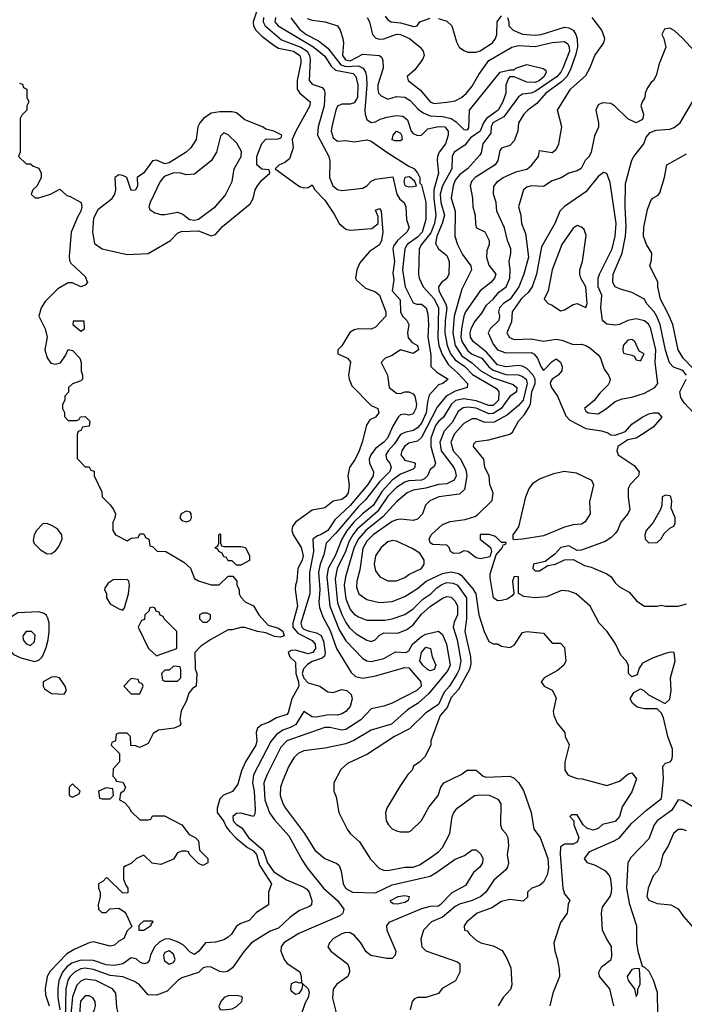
# Model space of a CAD drawing. Header units: inches. Extents: x 1793389 to 1900389, y 320802 to 470796.
# Tile 573 of 656: x 1885999 to 1889159, y 370917 to 375600. Entities that reach past the tile are written whole.
import ezdxf

# ---------------------------------------------------------------- set-up
doc = ezdxf.new("R2010")
doc.units = ezdxf.units.IN
doc.header["$MEASUREMENT"] = 0
doc.layers.add('B8387', color=7, linetype='Continuous')

msp = doc.modelspace()

# ---------------------------------------------------------------- linework, layer by layer
at = {"layer": 'B8387', "color": 2}
for points, elevation in [([(1887136.1, 375670), (1887108.9, 375590), (1887111.5, 375570), (1887122.6, 375550), (1887150, 375521.3), (1887213.6, 375473.6), (1887230, 375465.3), (1887300.5, 375450), (1887330.3, 375430), (1887336.1, 375410), (1887335.1, 375395.1), (1887317.8, 375310), (1887318.7, 375270), (1887330.3, 375250.3), (1887380.7, 375210), (1887379.1, 375190), (1887311.3, 375070), (1887294, 375030), (1887298.8, 374990), (1887282, 374938), (1887259.8, 374920.2), (1887231.6, 374908.4), (1887214, 374890), (1887330, 374806.8), (1887350, 374801), (1887370, 374802), (1887390, 374814), (1887402, 374790), (1887450, 374742), (1887494.6, 374674.6), (1887517.3, 374630), (1887550, 374603), (1887570, 374599.3), (1887673.6, 374606.4), (1887704, 374630), (1887704, 374664), (1887690, 374694), (1887710, 374702), (1887718, 374690), (1887726, 374590), (1887719.5, 374550), (1887710.2, 374529.8), (1887662.8, 374497.2), (1887615.8, 374444.2), (1887601.3, 374410), (1887596, 374370), (1887600.7, 374360.7), (1887643.6, 374323.6), (1887690, 374306), (1887710, 374290.4), (1887740.5, 374210), (1887739.1, 374190), (1887690, 374138.4), (1887670, 374127.8), (1887610, 374129.8), (1887590, 374124.7), (1887568.4, 374111.6), (1887530, 374048.7), (1887511.3, 374030), (1887512, 374010), (1887558, 373990), (1887572.7, 373972.7), (1887562.6, 373910), (1887565.3, 373890), (1887579, 373859), (1887670, 373764.7), (1887702, 373750), (1887706, 373730), (1887691, 373710), (1887663.6, 373696.4), (1887647.8, 373672.2), (1887627.7, 373590), (1887613, 373550), (1887594, 373510), (1887567.3, 373470), (1887558.8, 373430), (1887565.2, 373385.2), (1887560.4, 373350), (1887550, 373332.7), (1887530, 373318.4), (1887490, 373309.6), (1887450, 373277.6), (1887390, 373267), (1887310.8, 373210), (1887295.5, 373190), (1887293, 373170), (1887299.3, 373150), (1887337.6, 373090), (1887347, 373050), (1887342, 373030), (1887322, 372990), (1887316.4, 372930), (1887310.4, 372910), (1887308.2, 372890), (1887319.7, 372810), (1887297.5, 372730), (1887298.4, 372710), (1887321.9, 372681.9), (1887390, 372647), (1887404.6, 372630), (1887405.3, 372610), (1887392.2, 372590), (1887370, 372583.5), (1887310, 372601.1), (1887290, 372599.6), (1887276.3, 372590), (1887284, 372570), (1887310, 372544.7), (1887311.8, 372490), (1887325, 372450), (1887325.5, 372430), (1887292.4, 372370), (1887276, 372304), (1887270, 372296), (1887220.7, 372279.3), (1887182.3, 372257.7), (1887150, 372246.3), (1887129.1, 372230.9), (1887124.2, 372210), (1887127.2, 372170), (1887122.6, 372150), (1887072, 372070), (1887053.3, 372026.7), (1887035.6, 371964.4), (1887010.2, 371929.8), (1886968.1, 371911.9), (1886950, 371894.5), (1886937.3, 371850), (1886938.8, 371830), (1886970, 371786.8), (1886980.9, 371760.9), (1886999, 371739), (1887027.9, 371707.9), (1887082.6, 371662.6), (1887110, 371646.7), (1887125.3, 371630), (1887138.9, 371578.9), (1887196, 371490), (1887182, 371450), (1887182, 371390), (1887125.8, 371354.2), (1887090, 371315.3), (1887050, 371301.2), (1887030.6, 371289.4), (1887006.8, 371250), (1886990, 371236), (1886970, 371223.7), (1886930, 371212.7), (1886882, 371210), (1886851, 371170), (1886830, 371154), (1886810, 371165.2), (1886778, 371198), (1886752.3, 371212.3), (1886710, 371228.4), (1886690, 371226.9), (1886666.2, 371213.8), (1886640.4, 371190), (1886620.4, 371150), (1886615.2, 371124.8), (1886606.4, 371113.6), (1886590, 371109.3), (1886570, 371117.2), (1886553.6, 371133.6), (1886530, 371138), (1886490.2, 371109.8), (1886450, 371101.5), (1886410, 371105.3), (1886350, 371125.1), (1886290, 371127.7), (1886247.2, 371112.8), (1886224.1, 371095.9), (1886202, 371070), (1886184.7, 371030), (1886180.7, 370990), (1886181.1, 370950), (1886190.1, 370890)], 178), ([(1887158.5, 375610), (1887156.5, 375590), (1887165.7, 375570), (1887244, 375504), (1887336.5, 375470), (1887365.3, 375450), (1887377.3, 375430), (1887380.8, 375410), (1887374.9, 375310), (1887390, 375293), (1887438, 375278), (1887446.7, 375266.7), (1887450, 375252), (1887446.5, 375190), (1887418.9, 375090), (1887414.9, 375050), (1887468.8, 374950), (1887473.1, 374926.9), (1887472.4, 374850), (1887487.2, 374810), (1887510, 374792.7), (1887530, 374788.4), (1887630, 374799.5), (1887649.8, 374810.2), (1887670, 374832), (1887690, 374841.5), (1887772.6, 374852.6), (1887791.8, 374770), (1887806.5, 374746.5), (1887827.3, 374730), (1887835.5, 374710), (1887838, 374650), (1887850.5, 374610), (1887840.4, 374590), (1887795.3, 374550), (1887776.7, 374523.3), (1887773.4, 374510), (1887780.3, 374450), (1887773.8, 374393.8), (1887778, 374362), (1887770.7, 374310), (1887808.4, 374268.4), (1887810.2, 374210), (1887818.9, 374190), (1887840.4, 374170), (1887848.8, 374150), (1887842.8, 374110), (1887846.6, 374086.6), (1887865.3, 374065.3), (1887890.2, 374050.2), (1887895.3, 374030), (1887870, 374011.8), (1887810, 374029.4), (1887770, 374002.9), (1887736, 373990), (1887718, 373970), (1887747.7, 373910), (1887756, 373850), (1887790, 373824), (1887810, 373822), (1887829.7, 373830.3), (1887849.6, 373830.4), (1887870, 373820.5), (1887878.4, 373810), (1887886, 373770), (1887882.8, 373750), (1887870, 373726), (1887850, 373719.3), (1887830, 373724.5), (1887810, 373720.7), (1887798, 373710), (1887772.7, 373667.3), (1887748.5, 373610), (1887730.3, 373590), (1887690, 373560.5), (1887669.3, 373530.7), (1887660.9, 373510), (1887661.7, 373490), (1887682, 373450), (1887679.5, 373430), (1887654, 373390), (1887570, 373289.7), (1887498, 373222), (1887464.9, 373170), (1887430, 373149.7), (1887414.3, 373145.7), (1887393.4, 373130), (1887395.8, 373070), (1887376.5, 372970), (1887378.9, 372870), (1887336.1, 372730), (1887340.9, 372710), (1887350, 372702), (1887370, 372692.8), (1887410, 372684), (1887431.9, 372671.9), (1887444.1, 372644.1), (1887451.8, 372588.2), (1887447.6, 372572.4), (1887436.5, 372563.5), (1887390, 372546.8), (1887367.3, 372532.7), (1887347.8, 372512.2), (1887342.7, 372490), (1887350, 372468.9), (1887370, 372445.3), (1887426, 372430), (1887463.5, 372403.5), (1887490, 372400.7), (1887530, 372414.4), (1887554, 372410), (1887574.4, 372390), (1887579.5, 372370), (1887570, 372333.2), (1887550, 372309.6), (1887530, 372298), (1887510, 372293), (1887466.6, 372293.4), (1887410, 372282.9), (1887390, 372284.5), (1887350, 372309), (1887311.8, 372248.2), (1887290, 372234.5), (1887250, 372220.5), (1887220.4, 372199.6), (1887193.4, 372166.6), (1887111.4, 372008.6), (1887105.7, 371970), (1887113.8, 371930), (1887118.7, 371841.3), (1887117.5, 371822.5), (1887111.3, 371810), (1887050, 371825.4), (1887030, 371825.1), (1887012.2, 371810), (1887014.3, 371790), (1887030, 371771.8), (1887055.8, 371755.8), (1887087.4, 371710), (1887156.5, 371650), (1887177.3, 371590), (1887207.1, 371547.1), (1887268.3, 371508.3), (1887350, 371474.6), (1887364.4, 371464.4), (1887375.8, 371450), (1887382.4, 371430), (1887387.7, 371410), (1887386, 371390), (1887377.5, 371382.5), (1887330, 371362.4), (1887283, 371330), (1887230, 371279.5), (1887190, 371265.1), (1887101, 371210), (1887066, 371170), (1887011.3, 371090), (1886986.8, 371073.2), (1886970, 371069.2), (1886950, 371072.7), (1886910, 371093.6), (1886890, 371095.6), (1886871.3, 371090), (1886850, 371069), (1886770, 371042.7), (1886751, 371030), (1886699.8, 370980.2), (1886650, 370961.2), (1886610, 370962), (1886569, 371010), (1886545.4, 371025.4), (1886490, 371047.6), (1886430, 371054.7), (1886350, 371081.8), (1886310, 371088.7), (1886290, 371086.2), (1886259.5, 371070), (1886238.9, 371050), (1886227.9, 371032.1), (1886218.8, 370990), (1886214.2, 370774.2)], 182), ([(1887214.9, 375610), (1887212.7, 375590), (1887228.5, 375570), (1887392.4, 375472.4), (1887422, 375450), (1887450, 375426.4), (1887479.3, 375379.3), (1887500.6, 375360.6), (1887583.9, 375343.9), (1887597.8, 375330), (1887606.7, 375290), (1887605.7, 375230), (1887590, 375204.2), (1887570, 375197.6), (1887530, 375198), (1887510, 375189), (1887501.6, 375170), (1887482.4, 375090), (1887480.4, 375070), (1887490, 375038.8), (1887510, 375022), (1887550, 375026), (1887590, 375019.5), (1887650, 375029.3), (1887670, 375022.9), (1887750, 374966), (1887850, 374902.8), (1887873, 374893), (1887890, 374871.3), (1887901, 374850), (1887902, 374822), (1887910, 374814), (1887930, 374732), (1887930.3, 374650), (1887912.8, 374590), (1887890, 374565.7), (1887841.6, 374530), (1887830.6, 374510), (1887819.7, 374410), (1887831.4, 374330), (1887870, 374254), (1887886.6, 374246.6), (1887910, 374246.4), (1887932.2, 374230), (1887938.9, 374198.9), (1887942.6, 374150), (1887940.3, 374090), (1887953.8, 374006.2), (1887954, 373950), (1887983.1, 373923.1), (1888036.3, 373890), (1888011.3, 373870), (1887990, 373862.9), (1887946, 373814), (1887937.3, 373782.7), (1887931, 373730), (1887910, 373681.3), (1887890, 373658.9), (1887870, 373645.4), (1887830, 373636.9), (1887810, 373627.6), (1887779, 373581), (1887750.3, 373550), (1887739.3, 373530), (1887743.8, 373510), (1887758.4, 373490), (1887764.9, 373470), (1887757.4, 373450), (1887710, 373401.7), (1887644, 373316), (1887610, 373285.4), (1887502.7, 373157.3), (1887455.8, 373110), (1887445.1, 373054.9), (1887427.9, 373010), (1887420.2, 372970), (1887426, 372890), (1887420.9, 372830), (1887423.8, 372803.8), (1887439.9, 372759.9), (1887474.9, 372694.9), (1887505.3, 372610), (1887575.3, 372495.3), (1887596.4, 372476.4), (1887630, 372468), (1887690, 372478.7), (1887830, 372518.7), (1887850, 372517.1), (1887906.7, 372450), (1887908.5, 372430), (1887888, 372410), (1887770, 372349.6), (1887730, 372334.5), (1887670, 372322), (1887620.7, 372270), (1887550, 372224.2), (1887530, 372221.6), (1887473.9, 372233.9), (1887450, 372234), (1887270, 372169.6), (1887240.2, 372139.8), (1887175.3, 372010), (1887160.3, 371970), (1887164, 371890), (1887187.3, 371827.3), (1887210, 371794.9), (1887278.8, 371718.8), (1887341.8, 371601.8), (1887365.7, 371565.7), (1887443, 371470), (1887510.4, 371410), (1887540.7, 371370), (1887536, 371350), (1887521.7, 371338.3), (1887325.8, 371254.2), (1887254.8, 371210), (1887242.8, 371190), (1887241, 371170), (1887256, 371130), (1887270.7, 371110.7), (1887330.7, 371070.7), (1887338, 371050), (1887339.6, 371020.4), (1887330, 371018), (1887310, 371024), (1887290, 371014), (1887286.7, 370990), (1887290, 370981), (1887310, 370965.5), (1887329.2, 370970.8), (1887342, 370990), (1887346, 371010), (1887342, 371018), (1887370.9, 370990.9), (1887375.3, 370975.3), (1887370.8, 370950), (1887356.7, 370923.3), (1887330.8, 370849.2)], 186), ([(1887288.5, 375608.5), (1887330, 375554.9), (1887361.6, 375530), (1887419.7, 375499.7), (1887464.5, 375464.5), (1887525.3, 375385.3), (1887550, 375377.4), (1887610, 375380.2), (1887632.7, 375370), (1887643.7, 375350), (1887647.8, 375327.8), (1887649.1, 375290), (1887640.3, 375170), (1887641.6, 375150), (1887650, 375126), (1887670, 375110.7), (1887690, 375114), (1887713.3, 375126.7), (1887744.2, 375135.8), (1887790, 375144.2), (1887821.3, 375141.3), (1887843.4, 375123.4), (1887859.6, 375070), (1887870, 375058.9), (1887890, 375049), (1887910, 375050.7), (1887938.9, 375081.1), (1887990, 375091.8), (1888021, 375090), (1888035.5, 375070), (1888036.3, 375050), (1888023, 375010), (1887992.7, 374970), (1887986, 374950), (1887983.8, 374930), (1887990.3, 374870), (1887968.4, 374790), (1887968.4, 374750), (1887978.2, 374670), (1887971.4, 374631.4), (1887953.4, 374586.6), (1887908.9, 374531.1), (1887898.8, 374510), (1887894.9, 374390), (1887898, 374370), (1887917.6, 374330), (1887970, 374271.7), (1887990.2, 374230), (1887986.5, 374086.5), (1887992.2, 374050), (1888007.8, 374007.8), (1888037.7, 373957.7), (1888081, 373921), (1888127.7, 373870), (1888126.8, 373850), (1888070, 373833.5), (1888026.4, 373810), (1887983.4, 373756.6), (1887910, 373613.6), (1887890, 373594.7), (1887850, 373586.3), (1887828.8, 373570), (1887815.3, 373550), (1887810.4, 373530), (1887830, 373504.4), (1887874.2, 373494.2), (1887878.8, 373490), (1887878, 373470), (1887870, 373462), (1887810, 373437.7), (1887770.1, 373409.9), (1887722.8, 373357.2), (1887680.3, 373290), (1887629.5, 373250.5), (1887587.1, 373210), (1887553.2, 373166.8), (1887531.3, 373130), (1887498.6, 373050), (1887465, 372990), (1887459.7, 372950), (1887474.2, 372810), (1887518.5, 372698.5), (1887550, 372646), (1887630, 372562), (1887650, 372550.6), (1887670, 372548.2), (1887730, 372562.4), (1887786, 372594), (1887835.3, 372590), (1887850, 372598.8), (1887867, 372630), (1887910, 372666.3), (1887930, 372678), (1887990, 372691.3), (1888010, 372676), (1888028.5, 372630), (1888046, 372530), (1888034.6, 372505.4), (1887945, 372395), (1887893.4, 372350), (1887842.2, 372317.8), (1887767.3, 372250), (1887670, 372220.5), (1887587.8, 372172.2), (1887550, 372156.3), (1887450, 372134.7), (1887350, 372122), (1887322.8, 372110), (1887302, 372090), (1887279.1, 372050), (1887250, 371982), (1887239.1, 371950), (1887237.3, 371910), (1887250, 371872), (1887262.8, 371850), (1887354, 371730), (1887402.8, 371650), (1887450, 371611), (1887506.4, 371586.4), (1887517.3, 371577.3), (1887526.8, 371550), (1887537.3, 371490), (1887550, 371467.3), (1887582, 371450), (1887690, 371447.2), (1887770, 371486), (1887950, 371526.4), (1887978.2, 371541.8), (1888070, 371607.7), (1888114.6, 371625.4), (1888150, 371652), (1888170, 371652), (1888190.9, 371630.9), (1888201, 371610), (1888198.8, 371590), (1888186, 371570), (1888156.4, 371543.6), (1888118, 371482), (1888053, 371447), (1887998.8, 371390), (1887990, 371384.5), (1887950, 371381.6), (1887910, 371371.1), (1887753.7, 371306.3), (1887742.8, 371290), (1887744, 371270), (1887786.8, 371170), (1887784.7, 371150), (1887770, 371135.3), (1887745.4, 371134.6), (1887669.2, 371149.2), (1887646, 371166), (1887621.2, 371210), (1887590, 371245.2), (1887570, 371257), (1887550, 371258), (1887530, 371252.7), (1887491.3, 371230), (1887471.3, 371210), (1887464.7, 371190), (1887478, 371170), (1887558, 371110), (1887566, 371090), (1887566.8, 371070), (1887558.8, 371050), (1887507.6, 371012.4), (1887490, 370988.7), (1887486, 370946), (1887506, 370870)], 190), ([(1887366, 375606), (1887390, 375597.1), (1887452, 375590), (1887510.8, 375570), (1887522.8, 375550), (1887535.5, 375510), (1887539.1, 375490), (1887534.6, 375430), (1887548.9, 375408.9), (1887570, 375404.3), (1887630, 375435.3), (1887710, 375430.4), (1887720.5, 375420.5), (1887726.4, 375406.4), (1887727, 375370), (1887702.6, 375290), (1887701.3, 375270), (1887705.5, 375250), (1887717.1, 375237.1), (1887750, 375222.8), (1887790, 375234.9), (1887830, 375232), (1887855.2, 375215.2), (1887893.8, 375173.8), (1887916.7, 375156.7), (1887950, 375143.2), (1888010, 375139.2), (1888050.2, 375130.2), (1888074.1, 375114.1), (1888110, 375077.3), (1888123.1, 375076.9), (1888130, 375078), (1888133.8, 375086.2), (1888137.6, 375170), (1888284, 375350), (1888330, 375362), (1888350, 375362), (1888358, 375370), (1888410, 375386.8), (1888487.3, 375367.3), (1888499.8, 375359.8), (1888502.8, 375350), (1888492.2, 375330), (1888470.3, 375310), (1888450, 375301), (1888410, 375302.4), (1888350, 375328.7), (1888330, 375328), (1888321, 375319), (1888311, 375289), (1888310.4, 375250), (1888295.8, 375210), (1888274.6, 375170), (1888217.8, 375130), (1888203.6, 375110), (1888187.7, 375070), (1888141.6, 375038.4), (1888116, 375004), (1888064.9, 374970), (1888055.3, 374950), (1888052.9, 374890), (1888009.5, 374810.5), (1887998.5, 374770), (1888000.9, 374730), (1888018.6, 374670), (1888007.5, 374630), (1887981.8, 374570), (1887975.9, 374535.9), (1887990.4, 374510.4), (1888030, 374478), (1888040.5, 374450), (1888039.5, 374390), (1888030.2, 374369.8), (1888004.9, 374350), (1887990.4, 374329.6), (1887991.7, 374310), (1888023.6, 374250), (1888029.2, 374230), (1888021.5, 374170), (1888020.6, 374110), (1888030.9, 374050.9), (1888047.2, 374010), (1888070, 373981.5), (1888116, 373950), (1888152.2, 373912.2), (1888266, 373846), (1888277.4, 373830), (1888275.2, 373790), (1888250, 373764.5), (1888230, 373764.5), (1888170, 373787.1), (1888110, 373796.8), (1888071.1, 373788.9), (1888050.3, 373770), (1888014.6, 373710), (1887990, 373689.6), (1887976.5, 373670), (1887954.4, 373610), (1887953.4, 373570), (1887975.5, 373490), (1887970, 373475.3), (1887950, 373461.2), (1887938.4, 373430), (1887923.6, 373416.4), (1887910, 373409.8), (1887850, 373406.4), (1887830, 373400.9), (1887790, 373375.6), (1887750, 373334), (1887699.7, 373260.3), (1887603.8, 373176.2), (1887582.8, 373150), (1887564, 373116), (1887548.3, 373070), (1887509.1, 372990), (1887499.7, 372940.3), (1887510, 372826.8), (1887530, 372770.5), (1887550, 372732.7), (1887567.5, 372707.5), (1887598.7, 372678.7), (1887650, 372648.2), (1887670, 372643), (1887689.5, 372650.5), (1887708.2, 372671.8), (1887730, 372683.1), (1887797.7, 372682.3), (1887840.1, 372699.9), (1887870, 372721.6), (1887910, 372772), (1887950, 372808.5), (1888010, 372848.2), (1888030, 372856.4), (1888050, 372854), (1888070, 372834.9), (1888080.8, 372810), (1888080.8, 372770), (1888065.4, 372734.6), (1888060.2, 372710), (1888078.5, 372650), (1888096.1, 372550), (1888089.2, 372510), (1888079.7, 372490), (1888042.6, 372430), (1888017.7, 372402.3), (1887990, 372343), (1887930, 372302.9), (1887853.1, 372226.9), (1887781, 372190), (1887653.2, 372106.8), (1887558, 372062), (1887526.4, 372033.6), (1887492, 371970), (1887492, 371930), (1887503.6, 371903.6), (1887516, 371830), (1887556, 371750), (1887571, 371730), (1887614, 371690), (1887666.6, 371606.6), (1887710, 371562.8), (1887730, 371554.8), (1887750, 371554), (1887830, 371568.5), (1887870, 371568.9), (1887899.5, 371580.5), (1887945.2, 371610), (1887990, 371642), (1888010, 371662.8), (1888043.7, 371730), (1888055.1, 371810), (1888063.7, 371830), (1888079.3, 371850), (1888162, 371910), (1888186.3, 371913.7), (1888231.8, 371911.8), (1888272.8, 371892.8), (1888286.8, 371870), (1888284.9, 371770), (1888290.7, 371750), (1888310.6, 371730), (1888320.4, 371710), (1888323.7, 371670), (1888317.1, 371630), (1888322.4, 371590), (1888318.4, 371570), (1888310, 371556), (1888252.8, 371507.2), (1888214.8, 371450), (1888190.8, 371430), (1888151, 371410), (1888090, 371393), (1888070, 371382.4), (1888010, 371332.2), (1887957.3, 371310), (1887918.8, 371270), (1887906.4, 371226.4), (1887911.3, 371190), (1887930.8, 371170.8), (1888079.8, 371119.8), (1888092, 371110), (1888091.3, 371070), (1888071.1, 371028.9), (1888007.5, 370992.5), (1887990, 370968.7), (1887930, 370949), (1887890, 370948.7), (1887876.9, 370943.1), (1887864.7, 370930), (1887856, 370890)], 194), ([(1887650.7, 375610), (1887662.8, 375590), (1887676.3, 375530), (1887692.1, 375512.1), (1887710, 375507), (1887730, 375508.8), (1887790, 375531.7), (1887810, 375530.3), (1887853, 375510), (1887902.8, 375470), (1887917.3, 375450), (1887922.8, 375430), (1887914.8, 375410), (1887878.5, 375361.5), (1887841, 375330), (1887846, 375310), (1887904.9, 375264.9), (1887951.3, 375210), (1887970, 375202), (1888030, 375207.7), (1888070, 375213.4), (1888099.3, 375230), (1888123.7, 375250), (1888150, 375284), (1888181.4, 375338.6), (1888230, 375405.5), (1888339, 375470), (1888370, 375476.9), (1888450, 375472.6), (1888530, 375491.5), (1888590, 375496), (1888604.4, 375484.4), (1888612.2, 375470), (1888612.8, 375450), (1888582, 375370), (1888572.2, 375350), (1888554.9, 375330), (1888450, 375258.2), (1888430, 375250.9), (1888390, 375246.3), (1888370, 375233.6), (1888301.4, 375138.6), (1888247.8, 375110), (1888240.2, 375090), (1888239, 375061), (1888200.3, 375010), (1888193, 374967), (1888185.7, 374954.3), (1888127.7, 374890), (1888090, 374862.4), (1888070, 374837), (1888060.3, 374810), (1888050.9, 374750.9), (1888068.8, 374688.8), (1888067.3, 374570), (1888080.4, 374530), (1888103.7, 374483.7), (1888144, 374430), (1888146.8, 374410), (1888101.6, 374318.4), (1888065.3, 374190), (1888057.8, 374110), (1888069.2, 374050), (1888101.8, 374001.8), (1888146.5, 373970), (1888191.8, 373930), (1888250, 373896.5), (1888345.7, 373865.7), (1888363, 373850), (1888360.5, 373830), (1888330, 373807.6), (1888288, 373750), (1888250, 373727.1), (1888230, 373725), (1888170, 373752.3), (1888130, 373757.2), (1888106.8, 373753.2), (1888083.8, 373736.2), (1888055.6, 373684.4), (1888016.7, 373643.3), (1887996.5, 373590), (1888002.8, 373550), (1888063.7, 373470), (1888070, 373454.8), (1888073.7, 373430), (1888064.4, 373410), (1888030, 373392.4), (1887990, 373388.6), (1887930, 373371.9), (1887870, 373362), (1887840.7, 373350), (1887790, 373307.3), (1887725.2, 373234.8), (1887645.3, 373170), (1887609.5, 373130.5), (1887590, 373091.8), (1887548.9, 372950), (1887542, 372910), (1887550, 372846), (1887570, 372795.5), (1887590, 372773), (1887610, 372759.3), (1887650, 372743.8), (1887735.8, 372744.2), (1887770, 372750.4), (1887830, 372770.4), (1887870, 372798.4), (1887916.3, 372843.7), (1887954, 372870), (1887982.7, 372897.3), (1888006.3, 372913.7), (1888030, 372923.1), (1888060.5, 372920.5), (1888080.4, 372910), (1888122.6, 372850), (1888123.1, 372750), (1888115.6, 372690), (1888143.1, 372570), (1888143.4, 372536.6), (1888137.1, 372510), (1888085.6, 372414.4), (1888050, 372375.6), (1888031.2, 372328.8), (1887998.7, 372290), (1887954, 372170), (1887954, 372150), (1887925.4, 372094.6), (1887902, 372070), (1887872, 372050), (1887864.7, 372030), (1887844.7, 372010), (1887806.4, 371953.6), (1887744.7, 371850), (1887738, 371830), (1887742, 371790), (1887752, 371770), (1887770, 371752), (1887790, 371742), (1887810, 371738), (1887850, 371738), (1887858, 371742), (1887910, 371792), (1887944.7, 371855.3), (1887988.7, 371910), (1888002, 371950), (1888015.3, 371970), (1888098, 372010), (1888126, 372030), (1888170, 372031.3), (1888202, 372002), (1888216.9, 371996.9), (1888330, 372002), (1888350, 371992), (1888370, 371972), (1888393.7, 371933.7), (1888430.8, 371830), (1888442.8, 371750), (1888473.4, 371710), (1888510.3, 371610.3), (1888513.7, 371566.3), (1888507.1, 371532.9), (1888490, 371498), (1888470, 371482), (1888434, 371470), (1888414, 371450), (1888412.7, 371427.3), (1888392, 371408), (1888330, 371415.1), (1888290, 371406.6), (1888243.4, 371376.6), (1888174.8, 371350), (1888124.7, 371310), (1888112, 371290), (1888114, 371270), (1888126, 371266), (1888138, 371250), (1888170, 371222.8), (1888192, 371210), (1888250, 371194.8), (1888292.3, 371172.3), (1888315.6, 371135.6), (1888333.4, 371090), (1888338.4, 371010), (1888331.9, 370988.1), (1888297.3, 370950), (1888274, 370910)], 198), ([(1888318, 375610), (1888324.7, 375590), (1888324.7, 375570), (1888344.7, 375550), (1888390, 375530.7), (1888450, 375526.7), (1888478, 375530), (1888590, 375564.9), (1888610, 375562), (1888630, 375550.8), (1888643.8, 375530), (1888649, 375509), (1888650.3, 375470.3), (1888643.8, 375436.2), (1888617.2, 375362.8), (1888599.6, 375330), (1888575.6, 375304.4), (1888501.1, 375250), (1888458.2, 375201.8), (1888414.8, 375170), (1888396, 375150), (1888370.8, 375110), (1888367.7, 375070), (1888350, 375024), (1888330, 375001.2), (1888290, 374988.7), (1888282.5, 374977.5), (1888272.7, 374930), (1888259.3, 374910), (1888164.4, 374850), (1888146.4, 374830), (1888141.3, 374810), (1888151.7, 374751.7), (1888153.7, 374710), (1888163.8, 374670), (1888165.8, 374625.8), (1888170.8, 374610.8), (1888210, 374591), (1888231, 374550), (1888231, 374530), (1888219.3, 374500.7), (1888218, 374470), (1888230, 374432.7), (1888262.4, 374390), (1888257.1, 374370), (1888239.3, 374350), (1888188.2, 374310), (1888118.9, 374210), (1888110.2, 374189.8), (1888098.8, 374130), (1888096.2, 374090), (1888100.7, 374070), (1888130, 374024.9), (1888150, 374009.2), (1888195.8, 373990), (1888229.5, 373949.5), (1888250, 373932.9), (1888310, 373911.9), (1888370, 373911.3), (1888390, 373903.6), (1888407, 373890), (1888412.3, 373870), (1888392.2, 373790), (1888370, 373764.7), (1888319, 373721), (1888254.7, 373685.3), (1888210, 373684), (1888170, 373702.4), (1888158, 373702), (1888150, 373701.6), (1888110, 373679.6), (1888066, 373630), (1888048.9, 373590), (1888060.3, 373550), (1888093.1, 373513.1), (1888120.7, 373460.7), (1888125, 373430), (1888114.6, 373365.4), (1888090, 373343.7), (1887992, 373330), (1887948.7, 373311.3), (1887928.5, 373291.5), (1887913.4, 373250), (1887890, 373223.7), (1887870, 373218), (1887810, 373225.1), (1887790, 373221.6), (1887770, 373213), (1887679.5, 373150), (1887650, 373119.6), (1887630, 373085.2), (1887616.1, 372983.9), (1887601.3, 372930), (1887600.3, 372900.3), (1887610.8, 372870), (1887650, 372842), (1887710, 372828), (1887770, 372832.7), (1887830, 372857.1), (1887890, 372894), (1887932, 372930), (1888010, 372966.3), (1888050, 372973.4), (1888085.5, 372965.5), (1888097.8, 372957.8), (1888153.7, 372893.7), (1888167.8, 372870), (1888181.6, 372770), (1888206.8, 372690), (1888230, 372642), (1888250, 372632), (1888270, 372631.3), (1888290, 372621), (1888330, 372614.8), (1888350, 372624.7), (1888390, 372684.7), (1888410, 372690.8), (1888490, 372682), (1888530, 372634), (1888570, 372634), (1888590, 372614), (1888596, 372550), (1888586, 372530), (1888555.9, 372504.1), (1888492, 372470), (1888478, 372450), (1888492, 372430), (1888530.7, 372410.7), (1888550, 372374), (1888536, 372310), (1888538.8, 372290), (1888554.4, 372254.4), (1888591.3, 372210), (1888592, 372190), (1888610.8, 372150.8), (1888590.9, 372069.1), (1888591, 372031), (1888607.1, 372007.1), (1888650, 371991), (1888674, 371990), (1888790, 371958), (1888850, 371978), (1888890, 372012), (1888903.1, 372016.9), (1888910, 372018), (1888930.8, 371990), (1888910, 371928), (1888863.5, 371856.5), (1888850.4, 371810), (1888830, 371786.3), (1888770, 371771.8), (1888750, 371752.7), (1888725.4, 371745.4), (1888695.5, 371755.5), (1888678, 371770), (1888650, 371818), (1888622, 371818), (1888614, 371810), (1888634, 371790), (1888634, 371770), (1888658, 371710), (1888650, 371688.7), (1888630, 371678), (1888590, 371678), (1888570, 371666), (1888568.3, 371631.7), (1888581.6, 371470), (1888590, 371442), (1888614, 371410), (1888606.4, 371393.6), (1888602, 371350), (1888570, 371306), (1888539.1, 371210), (1888543, 371170), (1888554.9, 371134.9), (1888564.1, 371084.1), (1888566, 371050), (1888533, 370970), (1888518.8, 370910)], 202), ([(1887737.3, 375617.3), (1887750, 375598.8), (1887764.7, 375590), (1887810, 375585.7), (1887872.5, 375567.5), (1887889, 375571), (1887902, 375590), (1887950, 375607.7)], 202), ([(1888824, 370910), (1888804, 370990), (1888756.4, 371050), (1888752, 371070), (1888764.5, 371095.5), (1888810.3, 371129.7), (1888814.4, 371145.6), (1888812, 371192), (1888788.2, 371230), (1888770.4, 371270), (1888764.4, 371350), (1888770, 371379), (1888806, 371430), (1888811.9, 371448.1), (1888814.4, 371470), (1888810, 371512), (1888802.8, 371530), (1888786, 371550), (1888736.7, 371576.7), (1888698, 371590), (1888684, 371610), (1888710, 371643.7), (1888826, 371694), (1888850, 371709.3), (1888910, 371778.4), (1888979.2, 371840.8), (1889050, 371895.3), (1889060.3, 371990), (1889056, 372050), (1889070, 372064), (1889091, 372070), (1889099.5, 372080.5), (1889103.4, 372096.6), (1889102, 372130), (1889080.4, 372190), (1889059.8, 372279.8), (1889050, 372302), (1889030, 372322), (1888970, 372322), (1888934, 372330), (1888912, 372350), (1888902, 372370), (1888919.6, 372400.4), (1888950, 372418), (1888966, 372410), (1888988.4, 372388.4), (1889068.4, 372348.4), (1889090, 372368), (1889096.3, 372410), (1889093, 372470), (1889115.5, 372550), (1889111, 372590), (1889091.1, 372591.1), (1889070, 372586), (1889010, 372565.5), (1888960.7, 372539.3), (1888944, 372516), (1888935.3, 372484.7), (1888910, 372474), (1888894, 372490), (1888894, 372530), (1888882, 372550), (1888856.9, 372576.9), (1888830.9, 372630.9), (1888791.3, 372690), (1888754.8, 372730), (1888710.5, 372810.5), (1888644.7, 372870), (1888610, 372882), (1888575.5, 372884.5), (1888504.2, 372855.8), (1888450, 372850.4), (1888395.9, 372855.9), (1888370.9, 372870.9), (1888370.5, 372950), (1888350, 372951.3), (1888342, 372930), (1888348.9, 372871.1), (1888340.2, 372859.8), (1888316.6, 372843.4), (1888290, 372837.3), (1888270, 372836), (1888251.3, 372850), (1888235.3, 372944.7), (1888236, 372964), (1888264.7, 373055.3), (1888294, 373090), (1888298, 373102), (1888310, 373106), (1888312.7, 373112.7), (1888290, 373114), (1888262, 373142), (1888230.9, 373150.9), (1888188.4, 373151.6), (1888188, 373130), (1888238, 373090), (1888242, 373070), (1888234.6, 373045.4), (1888190, 373035.5), (1888170, 373040.5), (1888130, 373071), (1888110, 373074), (1888090, 373063), (1888061.6, 373061.6), (1888046.8, 373070), (1888041, 373090), (1888030, 373101), (1887964, 373104), (1887951.1, 373111.1), (1887946, 373130), (1887956, 373150), (1888010, 373199.3), (1888046.2, 373213.8), (1888117.1, 373222.9), (1888162.5, 373237.5), (1888175.5, 373244.5), (1888246, 373314), (1888250.7, 373350), (1888234.8, 373390), (1888231.3, 373430), (1888211.3, 373470), (1888206, 373510), (1888156, 373570), (1888158, 373582), (1888170, 373594), (1888230, 373601.2), (1888330, 373629), (1888342, 373638), (1888370.6, 373690), (1888398.4, 373721.6), (1888422, 373758), (1888427.5, 373772.5), (1888434.2, 373830), (1888450.2, 373870), (1888449.3, 373890), (1888440.2, 373910), (1888410, 373941.7), (1888390, 373951.7), (1888370, 373955.3), (1888310, 373949.2), (1888270, 373959.1), (1888219.2, 374019.2), (1888154.4, 374070), (1888143.1, 374090), (1888140.9, 374110), (1888144.9, 374130), (1888160.3, 374159.7), (1888196.3, 374203.7), (1888218.2, 374241.8), (1888250.4, 374270), (1888276.5, 374303.5), (1888312.2, 374330), (1888328.8, 374370), (1888330.4, 374410.4), (1888326, 374450), (1888334.9, 374490), (1888334.4, 374510), (1888317.6, 374550), (1888303.8, 374610), (1888266.8, 374690), (1888264.7, 374730), (1888252, 374770), (1888252.7, 374807.3), (1888271.3, 374830), (1888298, 374850), (1888362, 374878), (1888410, 374889.7), (1888430, 374905.1), (1888464.9, 374950), (1888470, 374978), (1888530, 374969), (1888550, 374982), (1888562.8, 375010), (1888576, 375090), (1888556, 375170), (1888617.1, 375270), (1888690, 375335.3), (1888710, 375368.7), (1888734, 375430), (1888776, 375490), (1888781, 375510), (1888766, 375550), (1888721, 375610)], 206), ([(1887990, 375604.9), (1888030, 375593.4), (1888053.4, 375570), (1888075.1, 375495.1), (1888088.2, 375470), (1888110, 375453.7), (1888130, 375445.7), (1888170, 375445.7), (1888188.4, 375451.6), (1888247, 375490), (1888262, 375510), (1888267, 375530), (1888269.5, 375590), (1888290, 375618)], 202), ([(1889226.6, 375430), (1889150, 375512.7), (1889110, 375549), (1889090, 375559), (1889065.4, 375554.6), (1889052, 375530), (1889062, 375510), (1889071, 375470), (1889038.8, 375390), (1889025.4, 375334.6), (1889012, 375310), (1888999.6, 375300.4), (1888983.6, 375276.4), (1888972, 375250), (1888971.3, 375230), (1888958, 375210), (1888952, 375190), (1888964.7, 375150), (1888962, 375130), (1888956.9, 375123.1), (1888930, 375108.7), (1888890, 375128), (1888829.1, 375189.1), (1888810, 375202), (1888770, 375204), (1888750, 375195.3), (1888738.8, 375170), (1888750.8, 375110), (1888750.5, 375089.5), (1888732.5, 375047.5), (1888716.3, 374970), (1888706.8, 374950), (1888687.3, 374930), (1888667.7, 374892.3), (1888650, 374881.2), (1888610.5, 374869.5), (1888572.8, 374847.2), (1888530, 374833.2), (1888490, 374806), (1888430, 374809.5), (1888410, 374803.7), (1888394, 374790), (1888370.6, 374710), (1888382, 374670), (1888384.9, 374630), (1888403.8, 374583.8), (1888418.4, 374470), (1888396.5, 374390), (1888372.9, 374330), (1888330.3, 374270), (1888299.5, 374250), (1888280.9, 374230), (1888276, 374210), (1888280.3, 374190), (1888276.4, 374170), (1888235.8, 374130), (1888226.4, 374110), (1888250, 374057.3), (1888270.3, 374030.3), (1888310, 374015.8), (1888430, 374017.6), (1888444, 374010), (1888460.5, 373990), (1888476, 373950), (1888490, 373931.3), (1888530, 373974.8), (1888550, 373986.8), (1888570, 373970.8), (1888578, 373950), (1888576.3, 373930), (1888558.8, 373910), (1888530.8, 373890), (1888522.5, 373877.5), (1888520.7, 373870), (1888527.7, 373850), (1888555.5, 373810), (1888595.5, 373715.5), (1888615.2, 373695.2), (1888690, 373656.4), (1888764.4, 373644.4), (1888795.5, 373635.5), (1888810, 373626), (1888830, 373624.7), (1888879.3, 373640.7), (1888910, 373676), (1888958, 373710), (1888990, 373724.7), (1889010, 373730.7), (1889034, 373730), (1889052, 373710), (1889010, 373662), (1888954.8, 373625.2), (1888930, 373609), (1888890, 373602), (1888842, 373570), (1888838, 373550), (1888844.7, 373530), (1888919.9, 373479.9), (1888944.7, 373450), (1888941, 373430), (1888902, 373390), (1888892, 373370), (1888891.3, 373328.7), (1888899.1, 373270), (1888890.4, 373249.6), (1888856.3, 373210), (1888840.5, 373170), (1888830, 373156), (1888810, 373135.1), (1888782, 373118), (1888670, 373077.2), (1888650, 373075.3), (1888610, 373097.2), (1888572, 373090), (1888542.8, 373057.2), (1888496.9, 373023.1), (1888442, 373010), (1888438, 372990), (1888450, 372978), (1888470, 372978), (1888510, 373004.7), (1888546, 373010), (1888588.9, 373031.1), (1888630, 373032), (1888684.5, 373004.5), (1888716.8, 372996.8), (1888790, 372964.7), (1888811.3, 372950), (1888830, 372922), (1888850, 372902), (1888896.8, 372876.8), (1888933.7, 372833.7), (1888970, 372811), (1889030, 372811.3), (1889050, 372816), (1889070, 372811.3), (1889128.9, 372811.1), (1889170, 372821)], 210), ([(1885998, 375298), (1886012.7, 375292.7), (1886018, 375278), (1886034, 375270), (1886034, 375230), (1886042, 375210), (1886034, 375190), (1886034, 375170), (1886010, 375146), (1886002, 375130), (1886002, 374970), (1885994, 374950), (1886030, 374914), (1886050, 374914), (1886063.6, 374903.6), (1886090, 374894), (1886102, 374870), (1886102, 374850), (1886082, 374810), (1886062, 374790), (1886054, 374770), (1886072.7, 374752.7), (1886090, 374752), (1886146, 374770), (1886190, 374794), (1886223.6, 374763.6), (1886239.6, 374759.6), (1886291.1, 374731.1), (1886294.8, 374710), (1886290.6, 374690), (1886275.5, 374664.5), (1886244.7, 374590), (1886233.7, 374473.7), (1886235.3, 374455.3), (1886242, 374442), (1886310, 374378), (1886322, 374350), (1886310, 374338), (1886290, 374329), (1886250, 374348), (1886230, 374348), (1886180.5, 374319.5), (1886119.9, 374260.1), (1886101, 374230), (1886091, 374190), (1886121, 374130), (1886130.6, 374090), (1886118.8, 374030), (1886130, 373992), (1886147.1, 373967.1), (1886170, 373961), (1886192.7, 373967.3), (1886217.5, 374002.5), (1886230, 374030.8), (1886250, 374026), (1886284.7, 373990), (1886292, 373970), (1886291.3, 373930), (1886298, 373910), (1886298, 373890), (1886290, 373882), (1886250, 373868), (1886232, 373850), (1886231.6, 373828.4), (1886214, 373810), (1886214, 373790), (1886202, 373770), (1886202, 373750), (1886211.6, 373731.6), (1886212.7, 373712.7), (1886230, 373694), (1886270, 373694), (1886282, 373698), (1886288.4, 373711.6), (1886310, 373712), (1886332, 373690), (1886330, 373666), (1886298, 373662), (1886290, 373646), (1886278, 373642), (1886272.7, 373627.3), (1886272.7, 373512.7), (1886310, 373474), (1886330, 373474), (1886338, 373458), (1886352.7, 373452.7), (1886354, 373430), (1886390, 373354), (1886392, 373330), (1886430, 373292), (1886444.7, 373270), (1886454, 373250), (1886451.6, 373228.4), (1886442, 373210), (1886442, 373170), (1886454, 373150), (1886510, 373122), (1886530, 373134), (1886562, 373138), (1886570, 373154), (1886590, 373154), (1886598, 373138), (1886614, 373130), (1886618, 373098), (1886630, 373094), (1886652.7, 373072.7), (1886694, 373070), (1886779.8, 373019.8), (1886810.9, 372990.9), (1886830, 372942), (1886850, 372931.3), (1886910, 372912), (1886947.3, 372912.7), (1886990, 372954), (1887012.7, 372952.7), (1887032, 372930), (1887032, 372910), (1887042, 372890), (1887042, 372870), (1887050, 372854), (1887071.6, 372831.6), (1887110, 372812), (1887136, 372770), (1887179.8, 372719.8), (1887230, 372706), (1887250, 372691), (1887256, 372670), (1887236.8, 372663.2), (1887210, 372666), (1887170, 372684), (1887129.5, 372689.5), (1887070, 372709), (1887051.1, 372708.9), (1887010, 372698), (1886990, 372698), (1886907.3, 372652.7), (1886859.8, 372620.2), (1886832, 372590), (1886832.7, 372512.7), (1886842, 372490), (1886838, 372430), (1886820.7, 372419.3), (1886802.8, 372397.2), (1886790, 372358), (1886767.1, 372312.9), (1886761, 372270), (1886764.7, 372250), (1886758.8, 372241.2), (1886734, 372230), (1886658.8, 372221.2), (1886634.4, 372205.6), (1886610, 372158), (1886570, 372138), (1886550, 372146), (1886527.3, 372147.3), (1886526, 372190), (1886510, 372206), (1886470, 372206), (1886458, 372202), (1886454, 372170), (1886438, 372162), (1886434, 372150), (1886474, 372110), (1886474, 372070), (1886443.6, 372036.4), (1886442, 372002), (1886454, 371990), (1886458, 371978), (1886490, 371974), (1886502, 371950), (1886494, 371930), (1886478, 371922), (1886474, 371890), (1886496.9, 371876.9), (1886516.9, 371856.9), (1886530, 371834), (1886570, 371794), (1886610, 371794), (1886622, 371798), (1886630, 371814), (1886687.3, 371812.7), (1886770.5, 371770.5), (1886805.4, 371725.4), (1886834, 371710), (1886850, 371694), (1886854, 371650), (1886894, 371610), (1886894, 371590), (1886870, 371578), (1886850, 371586), (1886806, 371630), (1886802, 371642), (1886790, 371646), (1886770, 371646), (1886750, 371638), (1886730, 371608), (1886670, 371582), (1886628.4, 371588.4), (1886590, 371626), (1886554, 371610), (1886530, 371586), (1886503.6, 371576.4), (1886492.7, 371567.3), (1886492.7, 371512.7), (1886503.6, 371483.6), (1886514, 371470), (1886512.7, 371447.3), (1886490, 371446), (1886416.4, 371516.4), (1886410, 371518), (1886396.9, 371503.1), (1886374, 371490), (1886374, 371470), (1886382, 371450), (1886382, 371430), (1886372, 371390), (1886374, 371370), (1886390, 371354), (1886410, 371354), (1886428.4, 371371.6), (1886470, 371374), (1886496.9, 371356.9), (1886505.4, 371345.4), (1886532.7, 371287.3), (1886510, 371266), (1886494, 371230), (1886470, 371218), (1886450, 371198), (1886430, 371194), (1886350, 371214), (1886330, 371209), (1886261.3, 371178.7), (1886223.6, 371156.4), (1886144.6, 371075.4), (1886130.4, 371050), (1886120.5, 370990), (1886122, 370962), (1886139.5, 370910)], 174), ([(1889168.5, 373910), (1889151.8, 373931.8), (1889107.6, 373947.6), (1889088.7, 373968.7), (1889068.8, 374028.8), (1889043.9, 374150), (1889028.9, 374188.9), (1889015.8, 374210), (1888979.5, 374250), (1888969, 374270), (1888910, 374302.7), (1888850, 374319.5), (1888830, 374329.5), (1888819.5, 374350), (1888820.5, 374390), (1888862.6, 374490), (1888879.1, 374570), (1888883.1, 374616.9), (1888877.7, 374710), (1888878.7, 374821.3), (1888910, 374931.3), (1888919.3, 374950), (1888966, 375010), (1888978, 375042), (1888996, 375064), (1889024.7, 375075.3), (1889090, 375078.8), (1889110, 375087.3), (1889139.3, 375110), (1889197, 375210)], 210), ([(1889201.3, 373941.3), (1889152.7, 373990), (1889129.7, 374029.7), (1889103.6, 374150), (1889081.7, 374201.7), (1889045.1, 374270), (1889032.7, 374330), (1889032.3, 374352.3), (1888995.3, 374430), (1889003.1, 374456.9), (1889004, 374490), (1888979, 374530), (1888965.2, 374570), (1888966.3, 374613.7), (1888983.2, 374696.8), (1889000.2, 374739.8), (1889009.1, 374750.9), (1889034.6, 374765.4), (1889043.1, 374776.9), (1889065.2, 374850), (1889075.3, 374910), (1889170, 374962)], 206), ([(1889230, 373700.9), (1889157.5, 373777.5), (1889142.7, 373802.7), (1889138, 373830), (1889167.2, 373890)], 210), ([(1889211.6, 371848.4), (1889150, 371886.6), (1889130, 371889.2), (1889099, 371841), (1889030.3, 371789.7), (1889015.5, 371770), (1888990, 371704), (1888905.3, 371614.7), (1888890.6, 371590), (1888884.2, 371470), (1888897.3, 371397.3), (1888930.8, 371290), (1888930.8, 371210), (1888938, 371170), (1888958, 371098), (1888970, 371094), (1888990, 371074), (1889010, 371034), (1889030, 370974), (1889030.7, 370870)], 210), ([(1889170, 371742), (1889150, 371748.7), (1889130, 371748.7), (1889107.3, 371730), (1889082.8, 371670), (1889056, 371630), (1889044.7, 371575.3), (1889032, 371550), (1889010, 371528), (1888986.8, 371470), (1888981, 371430), (1888990, 371412), (1889030, 371396), (1889094, 371390), (1889130, 371371.3), (1889154.4, 371334.4), (1889212, 371270)], 214)]:
    msp.add_lwpolyline(points, dxfattribs=dict(at, elevation=elevation))
for points, elevation in [([(1887010, 375161.3), (1886950, 375161), (1886910, 375155.8), (1886873, 375130), (1886854.9, 375110), (1886846.7, 375090), (1886838, 375030), (1886813.4, 374990), (1886790.7, 374970), (1886710, 374918.5), (1886690, 374914.3), (1886650, 374932), (1886630, 374929.3), (1886590, 374872.3), (1886558, 374850), (1886558.8, 374810), (1886550, 374788.7), (1886530, 374788), (1886508, 374850), (1886490, 374859), (1886470, 374862), (1886452, 374850), (1886454.8, 374790), (1886450.5, 374769.5), (1886434.6, 374745.4), (1886370, 374696), (1886350, 374655.3), (1886345.5, 374590), (1886354.8, 374534.8), (1886392, 374510), (1886510, 374483.8), (1886610, 374488), (1886716, 374550), (1886750, 374584.9), (1886767, 374593), (1886850, 374595), (1886910, 374572.2), (1886930, 374578), (1886963.7, 374616.3), (1887095.1, 374724.9), (1887109.6, 374750), (1887118.7, 374790), (1887129.7, 374810.3), (1887150, 374836), (1887188, 374870), (1887186, 374886), (1887150, 374888.7), (1887127.3, 374910), (1887126.6, 374950), (1887150, 375011.3), (1887170, 375031.3), (1887227.3, 375032.7), (1887242, 375038), (1887246, 375050), (1887208, 375070), (1887170, 375079.3), (1887154, 375090), (1887070, 375123), (1887030, 375156.9)], 178), ([(1886970, 375061.2), (1886954, 375046), (1886935.5, 374970), (1886910.4, 374929.6), (1886830, 374866), (1886790, 374862.7), (1886766, 374870), (1886731.8, 374871.8), (1886685.7, 374854.3), (1886667.7, 374830), (1886619.1, 374730), (1886614, 374710), (1886618, 374698), (1886641.6, 374681.6), (1886670, 374674), (1886690, 374674), (1886750, 374684), (1886774.9, 374674.9), (1886806, 374650), (1886830, 374646.4), (1886850, 374651), (1886930, 374711), (1886975.5, 374764.5), (1887009.3, 374830.7), (1887019.3, 374890), (1887052.3, 374950), (1887053.4, 374973.4), (1887032.3, 375012.3), (1886990, 375052.3)], 182), ([(1887784, 375024), (1887769.3, 375029.3), (1887774, 375050), (1887790, 375070.5), (1887810, 375061), (1887814.9, 375050), (1887818, 375030), (1887810, 375024)], 186), ([(1888774, 374874), (1888750, 374854), (1888690, 374781.2), (1888588.8, 374711.2), (1888567.7, 374690), (1888544, 374630), (1888479.9, 374520.1), (1888456.5, 374390), (1888434.9, 374330), (1888417, 374303), (1888385.6, 374274.4), (1888340.5, 374210), (1888337.1, 374162.9), (1888314.4, 374110), (1888327.9, 374087.9), (1888350, 374079.5), (1888430, 374082.4), (1888490, 374070.6), (1888550, 374080.4), (1888575.8, 374075.8), (1888630, 374054.8), (1888670, 374056), (1888690, 374051), (1888710, 374038.8), (1888750, 374006.8), (1888760.5, 373990), (1888778.3, 373938.3), (1888799.1, 373910), (1888806.8, 373890), (1888803.5, 373876.5), (1888797.3, 373862.7), (1888756.8, 373823.2), (1888730.5, 373789.5), (1888684, 373750), (1888690, 373738), (1888702, 373730), (1888750, 373725.5), (1888789, 373750), (1888830, 373784.7), (1888863.1, 373796.9), (1888910, 373804), (1888970, 373823), (1889019, 373850), (1889032.7, 373870), (1889020.5, 373970), (1889023.5, 374030), (1888998.9, 374130), (1888989.4, 374150), (1888970, 374167), (1888930, 374177), (1888890.5, 374169.5), (1888851.3, 374150), (1888830, 374147.3), (1888790, 374152.3), (1888769.4, 374170), (1888761.6, 374230), (1888766, 374290), (1888749.6, 374330), (1888749.6, 374370), (1888755.1, 374390), (1888815.1, 374510), (1888829.7, 374570), (1888835.6, 374630), (1888806.3, 374826.3), (1888790, 374868)], 214), ([(1887852.9, 374852.9), (1887830, 374849), (1887824.9, 374830), (1887830, 374811), (1887850, 374804.9), (1887870, 374806.8), (1887886, 374810), (1887878, 374830)], 186), ([(1888650, 374621.2), (1888630, 374609), (1888577.1, 374530), (1888530.4, 374409.6), (1888511, 374310), (1888492, 374270), (1888512, 374250), (1888530, 374242.8), (1888570, 374214.8), (1888590, 374220.7), (1888630, 374245.5), (1888650, 374250.6), (1888690, 374231.3), (1888697, 374250), (1888690, 374328.7), (1888666.6, 374370), (1888662, 374390), (1888662, 374410), (1888674.5, 374450), (1888692.9, 374572.9), (1888682.7, 374602.7), (1888670, 374614)], 218), ([(1886306, 374166), (1886254, 374166), (1886252, 374150), (1886290, 374118), (1886308, 374130)], 178), ([(1888910, 374079.3), (1888890, 374075.1), (1888867.7, 374050), (1888866, 374026), (1888870, 374014), (1888910, 374004.7), (1888919.8, 373999.8), (1888930, 373982), (1888950, 373978), (1888968, 374010), (1888944, 374024), (1888924, 374070)], 218), ([(1888350, 373126), (1888346, 373130), (1888346, 373150), (1888372.7, 373187.3), (1888405.1, 373330), (1888422, 373370), (1888442, 373398), (1888470, 373416.3), (1888538.3, 373441.7), (1888587.2, 373452.8), (1888644.6, 373444.6), (1888718, 373410), (1888727.3, 373387.3), (1888707.3, 373307.3), (1888711, 373250), (1888687.5, 373212.5), (1888670, 373201.2), (1888630, 373198), (1888590, 373186), (1888490, 373145.1), (1888390, 373128.7)], 206), ([(1889070, 373338), (1889054, 373330), (1889052, 373290), (1889046, 373270), (1889010.7, 373209.3), (1888978, 373170), (1888971.3, 373150), (1888972, 373130), (1888990, 373112), (1889030, 373114), (1889048.4, 373131.6), (1889063.1, 373156.9), (1889090, 373182), (1889108.4, 373191.6), (1889114.6, 373205.4), (1889115.3, 373230), (1889096.4, 373276.4), (1889099, 373310), (1889095.3, 373330), (1889090, 373335.3)], 214), ([(1886790, 373262.7), (1886766.8, 373250), (1886761, 373230), (1886770, 373218), (1886790, 373211), (1886810, 373218), (1886816, 373230), (1886815.1, 373250), (1886810, 373257.2)], 178), ([(1886130, 373203.7), (1886110, 373202.7), (1886079.1, 373170), (1886067.7, 373150), (1886063.4, 373123.4), (1886068.5, 373108.5), (1886098, 373078), (1886130, 373059.1), (1886150, 373060.7), (1886170, 373074), (1886185.3, 373094.7), (1886200.7, 373130), (1886199.5, 373150), (1886178.3, 373178.3), (1886153.3, 373193.3)], 174), ([(1886970, 373094), (1887050, 373094), (1887072, 373090), (1887092, 373050), (1887091.6, 373028.4), (1887050, 373006), (1887030, 373006), (1887010, 373026), (1886990, 373026), (1886982, 373042), (1886970, 373046), (1886962, 373062), (1886946, 373070), (1886942, 373082), (1886930, 373086), (1886928, 373090), (1886942, 373098), (1886946, 373110), (1886946, 373150), (1886950, 373154), (1886954, 373150), (1886954, 373110), (1886958, 373098)], 174), ([(1887770, 373122.7), (1887750, 373116), (1887717.3, 373090), (1887690.7, 373050), (1887683.8, 373010), (1887690, 372978), (1887711, 372950), (1887750, 372930.7), (1887790, 372930.7), (1887830, 372947.7), (1887850, 372962), (1887908.7, 372990), (1887922, 373010), (1887922, 373030), (1887902, 373062), (1887864.7, 373084.7), (1887790, 373119.3)], 206), ([(1886510, 372938), (1886443.6, 372936.4), (1886419.6, 372920.4), (1886403.6, 372896.4), (1886402, 372890), (1886412, 372870), (1886412, 372850), (1886430, 372822), (1886470, 372798), (1886490, 372792), (1886497.2, 372802.8), (1886517.2, 372870), (1886522, 372910), (1886518, 372930)], 174), ([(1886090, 372783.7), (1885990, 372779.5), (1885959.9, 372760.1), (1885923.1, 372716.9), (1885918, 372690), (1885921.6, 372670), (1885946, 372610), (1885970, 372580.5), (1886004.8, 372564.8), (1886070, 372548.2), (1886090, 372553.4), (1886108.2, 372571.8), (1886125.3, 372614.7), (1886135.1, 372650), (1886139.3, 372690), (1886139.3, 372730), (1886133.2, 372753.2), (1886126.6, 372766.6), (1886115.1, 372775.1)], 174), ([(1886630, 372806), (1886618, 372802), (1886612.7, 372787.3), (1886594, 372770), (1886592.7, 372747.3), (1886578, 372742), (1886562, 372710), (1886612, 372610), (1886650, 372574), (1886670, 372582), (1886746, 372610), (1886746, 372690), (1886686, 372750), (1886682, 372762), (1886667.3, 372767.3), (1886662, 372782), (1886647.3, 372787.3), (1886642, 372802)], 174), ([(1886890, 372778), (1886870, 372778), (1886854, 372770), (1886854, 372750), (1886870, 372734), (1886890, 372734), (1886906, 372750), (1886906, 372770)], 174), ([(1886055.3, 372690), (1886030.6, 372689.4), (1886014, 372670), (1886016.3, 372650), (1886030, 372630.8), (1886050, 372623.8), (1886070, 372641), (1886072.5, 372672.5)], 178), ([(1887950, 372503.6), (1887937.2, 372510), (1887915.1, 372530), (1887902, 372550), (1887910, 372590.7), (1887930, 372615.5), (1887952.7, 372610), (1887960.5, 372570), (1887978, 372530), (1887970, 372509.6)], 186), ([(1886730, 372526), (1886710, 372506), (1886690, 372506), (1886674, 372490), (1886678, 372458), (1886690, 372454), (1886750, 372454), (1886766, 372470), (1886766, 372510), (1886762, 372522)], 174), ([(1886170, 372474), (1886150, 372472.7), (1886111.3, 372450), (1886111, 372430), (1886118, 372418), (1886150, 372394.8), (1886210, 372392), (1886222, 372410), (1886215.3, 372430), (1886189, 372469)], 174), ([(1886530, 372466), (1886494, 372430), (1886530, 372394), (1886570, 372394), (1886586, 372430), (1886582, 372442), (1886567.3, 372447.3), (1886562, 372462)], 174), ([(1886250, 371966), (1886234, 371950), (1886234, 371910), (1886250, 371902), (1886282, 371918), (1886286, 371930)], 174), ([(1886410, 371946), (1886374, 371930), (1886378, 371898), (1886390, 371894), (1886430, 371894), (1886446, 371910), (1886442, 371942)], 174), ([(1887794, 371394), (1887775.3, 371395.3), (1887763.1, 371403.1), (1887762, 371410), (1887798, 371430), (1887830, 371434.9), (1887851.3, 371430), (1887846, 371410), (1887830, 371400.9)], 186), ([(1886567.3, 371267.3), (1886567.3, 371292.7), (1886590, 371314), (1886630, 371314), (1886632, 371310), (1886622, 371298), (1886622, 371290), (1886590, 371268.7)], 174), ([(1886710, 371171.3), (1886690, 371162.7), (1886683.7, 371150), (1886685.8, 371125.8), (1886710, 371107.7), (1886730, 371116), (1886738, 371130), (1886730, 371156)], 182), ([(1888930, 371088), (1888910, 371082), (1888887.3, 371050), (1888891.3, 371030), (1888922, 370990), (1888930, 370954), (1888938, 370970), (1888938, 370990), (1888948.4, 371011.6), (1888948.7, 371030), (1888946, 371086)], 210), ([(1886310, 371036.3), (1886290, 371027.8), (1886271.2, 371008.8), (1886250, 370953.2), (1886242.1, 370870), (1886248.2, 370790), (1886270, 370750.4), (1886290, 370742), (1886330, 370734.9), (1886370, 370744.9), (1886443.2, 370796.8), (1886464, 370830), (1886469.3, 370870), (1886461.6, 370901.6), (1886457, 370970), (1886441.2, 370990), (1886361.2, 371030)], 186), ([(1886330, 370958), (1886310, 370957), (1886288.3, 370931.7), (1886283.1, 370870), (1886290, 370851), (1886310, 370838.8), (1886330, 370846.8), (1886354.5, 370890), (1886359.5, 370910), (1886358, 370930), (1886347.2, 370947.2)], 190), ([(1887030, 370959), (1886990, 370958), (1886971.3, 370950), (1886954.8, 370930), (1886946, 370906), (1886951.6, 370891.6), (1886970, 370891), (1887010, 370896), (1887030, 370906), (1887055.3, 370930), (1887058, 370950), (1887054, 370954)], 186)]:
    msp.add_lwpolyline(points, close=True, dxfattribs=dict(at, elevation=elevation))

doc.saveas('drawing.dxf')
